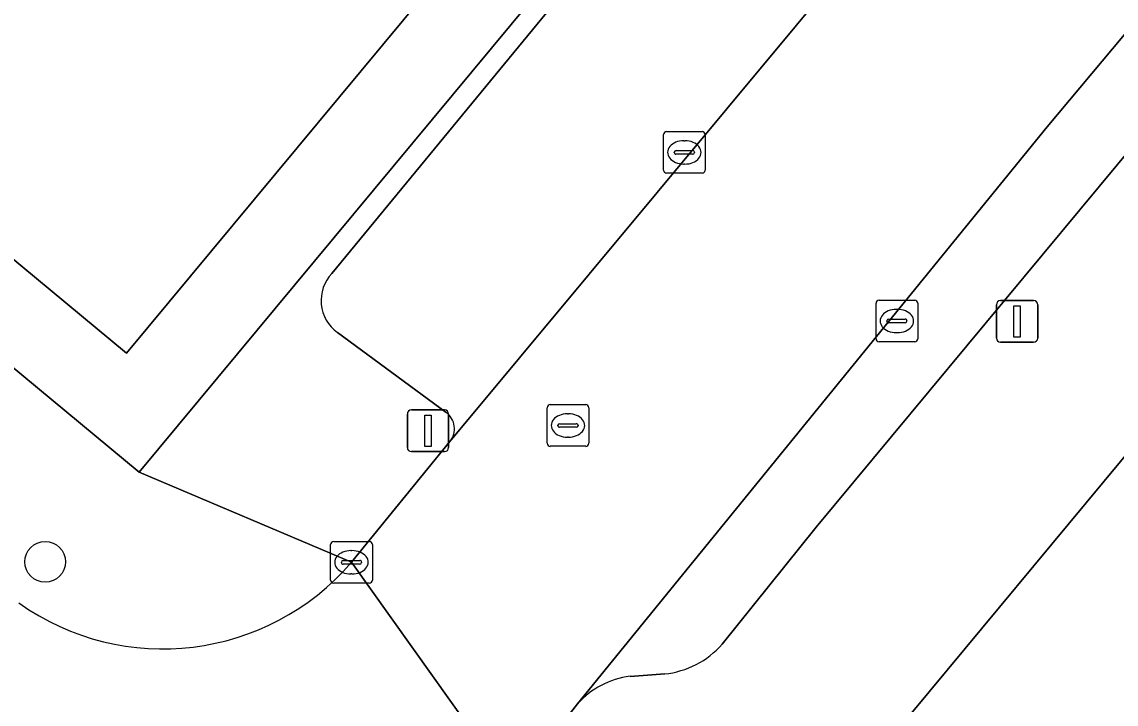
# Model space of a CAD drawing. Extents: x 162073 to 163043, y 381818 to 382561.
# Drawn here: x 162266.81 to 162293.04, y 382053.2 to 382069.57 of the extents above; entities that cross this region are included whole.
import ezdxf

# ---------------------------------------------------------------- set-up
doc = ezdxf.new("R2010")
doc.units = 0
for name, color, linetype in [('IMGEO_Boom', 7, 'Continuous'), ('IMGEO_Kolk', 7, 'Continuous'), ('IMGEO_Lichtmast', 7, 'Continuous'), ('IMGEO_Pand', 7, 'Continuous'), ('IMGEO_Parkeervlak_open', 7, 'Continuous'), ('IMGEO_Rijbaan_lokaal_open', 7, 'Continuous'), ('IMGEO_Rioolput', 7, 'Continuous'), ('IMGEO_Voetpad_open', 7, 'Continuous')]:
    doc.layers.add(name, color=color, linetype=linetype)

msp = doc.modelspace()

# ---------------------------------------------------------------- linework, layer by layer
at = {"layer": 'IMGEO_Boom'}
msp.add_circle((162267.372, 382056.618), 0.489, dxfattribs=at)
at = {"layer": 'IMGEO_Kolk'}
for p, q in [((162282.194, 382066.012), (162282.194, 382066.864)), ((162282.269, 382066.938), (162283.121, 382066.938)), ((162282.682, 382066.718), (162282.707, 382066.718)), ((162283.195, 382066.864), (162283.195, 382066.012)), ((162282.453, 382066.432), (162282.453, 382066.444)), ((162282.496, 382066.481), (162282.894, 382066.481)), ((162282.937, 382066.444), (162282.937, 382066.432)), ((162282.891, 382066.395), (162282.493, 382066.395)), ((162283.121, 382065.938), (162282.269, 382065.938)), ((162282.705, 382066.158), (162282.68, 382066.158)), ((162287.289, 382061.968), (162287.289, 382062.82)), ((162287.364, 382062.894), (162288.216, 382062.894)), ((162288.29, 382062.82), (162288.29, 382061.968)), ((162287.777, 382062.674), (162287.802, 382062.674)), ((162287.548, 382062.388), (162287.548, 382062.4)), ((162287.986, 382062.351), (162287.588, 382062.351)), ((162287.591, 382062.437), (162287.989, 382062.437)), ((162288.032, 382062.4), (162288.032, 382062.388)), ((162287.8, 382062.114), (162287.775, 382062.114)), ((162288.216, 382061.894), (162287.364, 382061.894)), ((162274.214, 382056.18), (162274.214, 382057.032)), ((162274.289, 382057.106), (162275.141, 382057.106)), ((162275.215, 382057.032), (162275.215, 382056.18)), ((162274.702, 382056.886), (162274.727, 382056.886)), ((162274.473, 382056.6), (162274.473, 382056.612)), ((162274.911, 382056.563), (162274.513, 382056.563)), ((162274.516, 382056.649), (162274.914, 382056.649)), ((162274.957, 382056.612), (162274.957, 382056.6)), ((162274.725, 382056.326), (162274.7, 382056.326)), ((162275.141, 382056.106), (162274.289, 382056.106))]:
    msp.add_line(p, q, dxfattribs=at)
for points in [[(162282.194, 382066.012), (162282.194, 382066.864)], [(162282.269, 382066.938), (162283.121, 382066.938)], [(162283.195, 382066.864), (162283.195, 382066.012)], [(162283.121, 382065.938), (162282.269, 382065.938)], [(162287.289, 382061.968), (162287.289, 382062.82)], [(162287.364, 382062.894), (162288.216, 382062.894)], [(162288.29, 382062.82), (162288.29, 382061.968)], [(162288.216, 382061.894), (162287.364, 382061.894)], [(162274.214, 382056.18), (162274.214, 382057.032)], [(162274.289, 382057.106), (162275.141, 382057.106)], [(162275.215, 382057.032), (162275.215, 382056.18)], [(162275.141, 382056.106), (162274.289, 382056.106)]]:
    msp.add_lwpolyline(points, dxfattribs=at)
for centre, radius, start, end in [((162282.271, 382066.862), 0.0765, 91.552, 178.448), ((162282.271, 382066.862), 0.0765, 91.552, 178.448), ((162283.119, 382066.862), 0.0765, 1.552, 88.448), ((162283.119, 382066.862), 0.0765, 1.552, 88.448), ((162282.493, 382066.441), 0.0403, 85.8775, 175.7526), ((162282.49, 382066.431), 0.0366, 178.938, 274.7102), ((162282.894, 382066.438), 0.043, 264.8664, 352.4533), ((162282.898, 382066.443), 0.0386, 1.7309, 96.639), ((162282.271, 382066.014), 0.0765, 181.552, 268.448), ((162282.271, 382066.014), 0.0765, 181.552, 268.448), ((162283.119, 382066.014), 0.0765, 271.552, 358.448), ((162283.119, 382066.014), 0.0765, 271.552, 358.448), ((162287.366, 382062.818), 0.0765, 91.552, 178.448), ((162287.366, 382062.818), 0.0765, 91.552, 178.448), ((162288.214, 382062.818), 0.0765, 1.552, 88.448), ((162288.214, 382062.818), 0.0765, 1.552, 88.448), ((162287.588, 382062.397), 0.0403, 85.8775, 175.7526), ((162287.585, 382062.387), 0.0366, 178.938, 274.7102), ((162287.989, 382062.394), 0.043, 264.8664, 352.4533), ((162287.993, 382062.399), 0.0386, 1.7309, 96.639), ((162287.366, 382061.97), 0.0765, 181.552, 268.448), ((162287.366, 382061.97), 0.0765, 181.552, 268.448), ((162288.214, 382061.97), 0.0765, 271.552, 358.448), ((162288.214, 382061.97), 0.0765, 271.552, 358.448), ((162274.291, 382057.03), 0.0765, 91.552, 178.448), ((162274.291, 382057.03), 0.0765, 91.552, 178.448), ((162275.139, 382057.03), 0.0765, 1.552, 88.448), ((162275.139, 382057.03), 0.0765, 1.552, 88.448), ((162274.513, 382056.609), 0.0403, 85.8775, 175.7526), ((162274.51, 382056.599), 0.0366, 178.938, 274.7102), ((162274.914, 382056.606), 0.043, 264.8664, 352.4533), ((162274.918, 382056.611), 0.0386, 1.7309, 96.639), ((162274.291, 382056.182), 0.0765, 181.552, 268.448), ((162274.291, 382056.182), 0.0765, 181.552, 268.448), ((162275.139, 382056.182), 0.0765, 271.552, 358.448), ((162275.139, 382056.182), 0.0765, 271.552, 358.448)]:
    msp.add_arc(centre, radius, start, end, dxfattribs=at)
for centre, major_axis, ratio, start_param, end_param in [((162282.681, 382066.438), (-0.387, 0.002), 0.722429, 4.712389, 7.853982), ((162282.706, 382066.438), (-0.39, 0.002), 0.717154, 1.570796, 4.712389), ((162287.776, 382062.394), (-0.387, 0.002), 0.722429, 4.712389, 7.853982), ((162287.801, 382062.394), (-0.39, 0.002), 0.717154, 1.570796, 4.712389), ((162274.701, 382056.606), (-0.387, 0.002), 0.722429, 4.712389, 7.853982), ((162274.726, 382056.606), (-0.39, 0.002), 0.717154, 1.570796, 4.712389)]:
    msp.add_ellipse(centre, major_axis=major_axis, ratio=ratio, start_param=start_param, end_param=end_param, dxfattribs=at)
at = {"layer": 'IMGEO_Lichtmast'}
for p, q in [((162290.175, 382061.985), (162290.175, 382062.785)), ((162290.175, 382062.785), (162290.175, 382061.985)), ((162290.275, 382062.885), (162291.065, 382062.885)), ((162291.065, 382062.885), (162290.275, 382062.885)), ((162291.165, 382062.785), (162291.165, 382061.985)), ((162291.165, 382061.985), (162291.165, 382062.785)), ((162291.065, 382061.885), (162290.275, 382061.885)), ((162290.275, 382061.885), (162291.065, 382061.885)), ((162276.054, 382059.361), (162276.054, 382060.161)), ((162276.054, 382060.161), (162276.054, 382059.361)), ((162276.154, 382060.261), (162276.944, 382060.261)), ((162276.944, 382060.261), (162276.154, 382060.261)), ((162277.044, 382060.161), (162277.044, 382059.361)), ((162277.044, 382059.361), (162277.044, 382060.161)), ((162276.944, 382059.261), (162276.154, 382059.261)), ((162276.154, 382059.261), (162276.944, 382059.261))]:
    msp.add_line(p, q, dxfattribs=at)
for points in [[(162290.595, 382062.76), (162290.745, 382062.76), (162290.745, 382062.01), (162290.595, 382062.01), (162290.595, 382062.76)], [(162276.474, 382060.136), (162276.624, 382060.136), (162276.624, 382059.386), (162276.474, 382059.386), (162276.474, 382060.136)]]:
    msp.add_lwpolyline(points, dxfattribs=at)
for centre, start, end in [((162290.275, 382062.785), 90, 180), ((162290.275, 382062.785), 90, 180), ((162291.065, 382062.785), 0, 90), ((162291.065, 382062.785), 360, 90), ((162290.275, 382061.985), 180, 270), ((162290.275, 382061.985), 180, 270), ((162291.065, 382061.985), 270, 0), ((162291.065, 382061.985), 270, 0), ((162276.154, 382060.161), 90, 180), ((162276.154, 382060.161), 90, 180), ((162276.944, 382060.161), 0, 90), ((162276.944, 382060.161), 360, 90), ((162276.154, 382059.361), 180, 270), ((162276.154, 382059.361), 180, 270), ((162276.944, 382059.361), 270, 0), ((162276.944, 382059.361), 270, 0)]:
    msp.add_arc(centre, 0.1, start, end, dxfattribs=at)
at = {"layer": 'IMGEO_Pand'}
for points in [[(162287.263, 382083.228), (162287.429, 382083.427), (162283.582, 382086.621), (162279.691, 382089.852), (162277.519, 382087.235), (162275.272, 382089.101), (162265.684, 382077.553), (162259.761, 382082.472), (162258.471, 382080.977), (162258.5, 382080.953), (162254.188, 382075.761), (162258.128, 382072.491), (162257.354, 382071.559), (162269.325, 382061.62)], [(162294.651, 382033.839), (162300.595, 382038.487), (162300.941, 382038.798), (162309.723, 382042.825), (162305.101, 382046.658), (162320.873, 382065.674), (162324.065, 382069.522), (162318.313, 382074.292), (162318.05, 382073.974), (162311.856, 382079.111), (162303.966, 382069.599), (162302.753, 382070.605), (162283.157, 382046.98)]]:
    msp.add_lwpolyline(points, close=True, dxfattribs=at)
at = {"layer": 'IMGEO_Parkeervlak_open'}
for points in [[(162302.72, 382080.595), (162291.389, 382067.054), (162280.133, 382053.209)], [(162287.336, 382079.444), (162274.242, 382063.537)], [(162277.076, 382059.503), (162292.02, 382077.479)], [(162283.602, 382054.641), (162285.856, 382057.451), (162302.108, 382077.033)], [(162274.377, 382062.117), (162276.986, 382060.2)], [(162281.392, 382053.871), (162282.223, 382053.927)]]:
    msp.add_lwpolyline(points, dxfattribs=at)
for centre, radius, start, end in [((162274.942, 382062.887), 0.955, 137.1131, 233.7485), ((162276.698, 382059.809), 0.486, 321.0504, 53.6647), ((162281.985, 382056.076), 2.162, 276.3253, 318.422), ((162281.645, 382051.863), 2.024, 97.166, 138.3061)]:
    msp.add_arc(centre, radius, start, end, dxfattribs=at)
at = {"layer": 'IMGEO_Rijbaan_lokaal_open'}
msp.add_lwpolyline([(162291.389, 382067.054), (162302.72, 382080.595), (162302.984, 382080.943), (162298.137, 382084.902), (162295.77, 382082.027), (162295.253, 382081.373), (162292.854, 382078.519), (162292.02, 382077.479), (162277.076, 382059.503), (162274.715, 382056.606), (162278.563, 382051.21), (162280.019, 382053.069), (162280.133, 382053.209)], close=True, dxfattribs=at)
msp.add_lwpolyline([(162278.563, 382051.21), (162274.715, 382056.606)], dxfattribs=at)
msp.add_arc((162270.195, 382060.485), 5.956, 234.5992, 319.364, dxfattribs=at)
at = {"layer": 'IMGEO_Rioolput'}
for p, q in [((162279.479, 382060.388), (162280.331, 382060.388)), ((162279.404, 382059.462), (162279.404, 382060.314)), ((162279.892, 382060.168), (162279.917, 382060.168)), ((162280.405, 382060.314), (162280.405, 382059.462)), ((162279.663, 382059.882), (162279.663, 382059.894)), ((162279.706, 382059.931), (162280.104, 382059.931)), ((162280.147, 382059.894), (162280.147, 382059.882)), ((162280.101, 382059.845), (162279.703, 382059.845)), ((162279.915, 382059.608), (162279.89, 382059.608)), ((162280.331, 382059.388), (162279.479, 382059.388))]:
    msp.add_line(p, q, dxfattribs=at)
for points in [[(162279.479, 382060.388), (162280.331, 382060.388)], [(162279.404, 382059.462), (162279.404, 382060.314)], [(162280.405, 382060.314), (162280.405, 382059.462)], [(162280.331, 382059.388), (162279.479, 382059.388)]]:
    msp.add_lwpolyline(points, dxfattribs=at)
for centre, radius, start, end in [((162279.481, 382060.312), 0.0765, 91.552, 178.448), ((162279.481, 382060.312), 0.0765, 91.552, 178.448), ((162280.329, 382060.312), 0.0765, 1.552, 88.448), ((162280.329, 382060.312), 0.0765, 1.552, 88.448), ((162279.703, 382059.891), 0.0403, 85.8775, 175.7526), ((162279.7, 382059.881), 0.0366, 178.938, 274.7102), ((162280.104, 382059.888), 0.043, 264.8664, 352.4533), ((162280.108, 382059.893), 0.0386, 1.7309, 96.639), ((162279.481, 382059.464), 0.0765, 181.552, 268.448), ((162279.481, 382059.464), 0.0765, 181.552, 268.448), ((162280.329, 382059.464), 0.0765, 271.552, 358.448), ((162280.329, 382059.464), 0.0765, 271.552, 358.448)]:
    msp.add_arc(centre, radius, start, end, dxfattribs=at)
for centre, major_axis, ratio, start_param, end_param in [((162279.891, 382059.888), (-0.387, 0.002), 0.722429, 4.712389, 7.853982), ((162279.916, 382059.888), (-0.39, 0.002), 0.717154, 1.570796, 4.712389)]:
    msp.add_ellipse(centre, major_axis=major_axis, ratio=ratio, start_param=start_param, end_param=end_param, dxfattribs=at)
at = {"layer": 'IMGEO_Voetpad_open'}
for points in [[(162274.715, 382056.606), (162269.629, 382058.768), (162252.136, 382073.29), (162252.731, 382074.006), (162246.796, 382078.934), (162247.395, 382079.656), (162247.205, 382079.804), (162243.466, 382082.713), (162240.231, 382085.231), (162233.918, 382090.144), (162222.369, 382098.932)], [(162292.02, 382077.479), (162292.854, 382078.519), (162288.836, 382081.903), (162269.629, 382058.768), (162274.715, 382056.606), (162277.076, 382059.503)], [(162274.242, 382063.537), (162287.336, 382079.444)], [(162302.108, 382077.033), (162285.856, 382057.451), (162283.602, 382054.641)], [(162280.133, 382053.209), (162280.019, 382053.069), (162278.563, 382051.21), (162283.157, 382046.98), (162302.753, 382070.605)], [(162276.986, 382060.2), (162274.377, 382062.117)], [(162282.223, 382053.927), (162281.392, 382053.871)]]:
    msp.add_lwpolyline(points, dxfattribs=at)
msp.add_lwpolyline([(162252.136, 382073.29), (162269.629, 382058.768), (162288.836, 382081.903), (162287.263, 382083.228), (162269.325, 382061.62), (162257.354, 382071.559), (162253.415, 382074.83), (162252.731, 382074.006)], close=True, dxfattribs=at)
for centre, radius, start, end in [((162274.942, 382062.887), 0.955, 137.1131, 233.7485), ((162276.698, 382059.809), 0.486, 321.0504, 53.6647), ((162270.195, 382060.485), 5.956, 234.5992, 319.364), ((162281.985, 382056.076), 2.162, 276.3253, 318.422), ((162281.645, 382051.863), 2.024, 97.166, 138.3061)]:
    msp.add_arc(centre, radius, start, end, dxfattribs=at)

doc.saveas('drawing.dxf')
